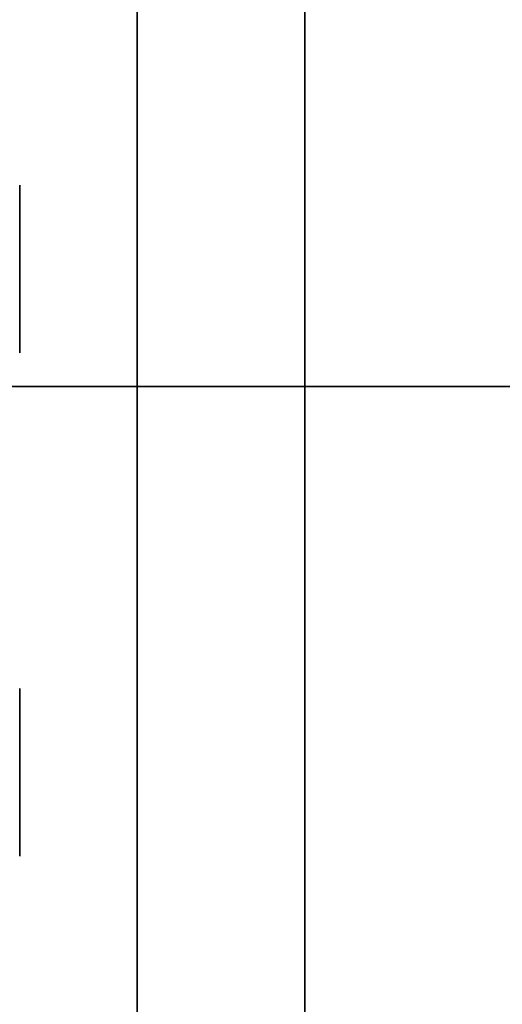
# Model space of a CAD drawing. Header units: millimetres. Extents: x -503 to 6703, y -110 to 249.
# Tile 322 of 656: x 1136.3 to 1139.18, y -12.98 to -7.11. Entities that reach past the tile are written whole.
import ezdxf

# ---------------------------------------------------------------- set-up
doc = ezdxf.new("R2010")
doc.units = ezdxf.units.MM
doc.layers.add('151', color=7, linetype='Continuous', true_color=0xffffff)

# ---------------------------------------------------------------- blocks, each defined once
blk = doc.blocks.new('UG_SURFACE_002')
at = {"layer": '151', "color": 252, "linetype": 'Continuous', "lineweight": 35}
for points in [[(2052.5, -9.3, 2212.25), (2052.5, 230.4, 2212.25), (947.5, 230.4, 2212.25), (947.5, -9.3, 2212.25)], [(1097.5, -9.3, 2062.2499), (1097.5, 230.4, 2062.2499), (1902.5, 230.4, 2062.2499), (1902.5, -9.3, 2062.2499)], [(2052.5, -9.3, 2212.25), (947.5, -9.3, 2212.25), (1097.5, -9.3, 2062.2499), (1902.5, -9.3, 2062.2499)]]:
    blk.add_3dface(points, dxfattribs=at)
blk = doc.blocks.new('UG_SURFACE_184')
at = {"layer": '151', "color": 252, "linetype": 'Continuous', "lineweight": 35}
for points in [[(1137, -26.22, 2020.2501), (1137, 62.62, 2020.2501), (1135.5, 62.62, 2021.75), (1135.5, -26.22, 2021.75)], [(1137, 62.62, -7.75), (1137, -26.22, -7.75), (1135.5, -26.22, -7.75), (1135.5, 62.62, -7.75)], [(1137, 62.62, 2020.2501), (1137, -26.22, 2020.2501), (1137, -26.22, -7.75), (1137, 62.62, -7.75)]]:
    blk.add_3dface(points, dxfattribs=at)
blk = doc.blocks.new('UG_SURFACE_185')
at = {"layer": '151', "color": 252, "linetype": 'Continuous', "lineweight": 35}
for points in [[(1137, -26.22, 2020.2501), (1137, 62.62, 2020.2501), (1135.5, 62.62, 2021.75), (1135.5, -26.22, 2021.75)], [(1137, 62.62, -7.75), (1137, -26.22, -7.75), (1135.5, -26.22, -7.75), (1135.5, 62.62, -7.75)], [(1137, 62.62, 2020.2501), (1137, -26.22, 2020.2501), (1137, -26.22, -7.75), (1137, 62.62, -7.75)]]:
    blk.add_3dface(points, dxfattribs=at)
blk = doc.blocks.new('UG_SURFACE_186')
at = {"layer": '151', "color": 252, "linetype": 'Continuous', "lineweight": 35}
for points in [[(1135.5, -26.22, 2021.75), (1864.5, -26.22, 2021.75), (1864.5, 62.62, 2021.75), (1135.5, 62.62, 2021.75)], [(1135.5, -26.22, 2021.75), (1135.5, 62.62, 2021.75), (1137, 62.62, 2020.2501), (1137, -26.22, 2020.2501)], [(1137, -26.22, 2020.2501), (1137, 62.62, 2020.2501), (1863, 62.62, 2020.2501), (1863, -26.22, 2020.2501)], [(1082, -9.3, 2075.2499), (1918, -9.3, 2075.2499), (1916.5, -9.3, 2073.75), (1083.5, -9.3, 2073.75)], [(1082, -9.3, 2075.2499), (1082, -26.22, 2075.2499), (1918, -26.22, 2075.2499), (1918, -9.3, 2075.2499)], [(1083.5, -9.3, 2073.75), (1916.5, -9.3, 2073.75), (1916.5, -26.22, 2073.75), (1083.5, -26.22, 2073.75)]]:
    blk.add_3dface(points, dxfattribs=at)
blk = doc.blocks.new('UG_SURFACE_197')
at = {"layer": '151', "color": 252, "linetype": 'Continuous', "lineweight": 35}
for points in [[(1154, 4.0145, -6.75), (1138, 4.0145, -6.75), (1138, -20.9528, -6.75), (1862, -20.9528, -6.75)], [(1138, -20.9528, -7.75), (1138, 4.0145, -7.75), (1154, 4.0145, -7.75)], [(1154, 4.0145, -7.75), (1846, 4.0145, -7.75), (1138, -20.9528, -7.75)], [(1846, 4.0145, -7.75), (1862, 4.0145, -7.75), (1862, -20.9528, -7.75), (1138, -20.9528, -7.75)], [(1138, -20.9528, -6.75), (1138, 4.0145, -6.75), (1138, 4.0145, -7.75), (1138, -20.9528, -7.75)]]:
    blk.add_3dface(points, dxfattribs=at)

msp = doc.modelspace()

# ---------------------------------------------------------------- linework, layer by layer
at = {"layer": '151', "color": 251, "linetype": 'Continuous', "lineweight": -3, "true_color": 0x636466}
for p, q in [((1137, 62.62, -7.75), (1137, -26.22, -7.75)), ((1137, -26.22, 2020.25), (1137, 62.62, 2020.25)), ((1137, -26.22, 2020.25), (1137, 62.62, 2020.25)), ((1137, 62.62, -7.75), (1137, -26.22, -7.75)), ((1137, -26.22, 2020.25), (1137, 62.62, 2020.25)), ((1138, -20.9528, -6.75), (1138, 4.0145, -6.75)), ((1138, -20.9528, -7.75), (1138, 4.0145, -7.75)), ((947.5, -9.3, 2212.25), (2052.5, -9.3, 2212.25)), ((1918, -9.3, 2075.25), (1082, -9.3, 2075.25)), ((1916.5, -9.3, 2073.75), (1083.5, -9.3, 2073.75)), ((1902.5, -9.3, 2062.25), (1097.5, -9.3, 2062.25))]:
    msp.add_line(p, q, dxfattribs=at)
at = {"layer": '151', "color": 251, "linetype": 'Continuous', "lineweight": -3, "true_color": 0x636466, "extrusion": (1, 0, 0)}
for centre in [(-8.6, 1176.5, 1136.3), (-8.6, 1176.5, 1136.3), (-11.6, 1185, 1136.3), (-11.6, 1185, 1136.3)]:
    msp.add_circle(centre, 0.5, dxfattribs=at)
at = {"layer": '151', "color": 251, "linetype": 'Continuous', "lineweight": -3, "true_color": 0x636466, "extrusion": (-1, 0, 0)}
for centre in [(8.6, 993.5, -1136.3), (8.6, 993.5, -1136.3), (11.6, 985, -1136.3), (11.6, 985, -1136.3)]:
    msp.add_circle(centre, 0.5, dxfattribs=at)

# ---------------------------------------------------------------- block references
at = {"layer": '151', "color": 251, "linetype": 'Continuous', "lineweight": -3, "true_color": 0x636466}
for name in ['UG_SURFACE_002', 'UG_SURFACE_184', 'UG_SURFACE_185', 'UG_SURFACE_186', 'UG_SURFACE_197']:
    msp.add_blockref(name, (0, 0), dxfattribs=at)

doc.saveas('drawing.dxf')
